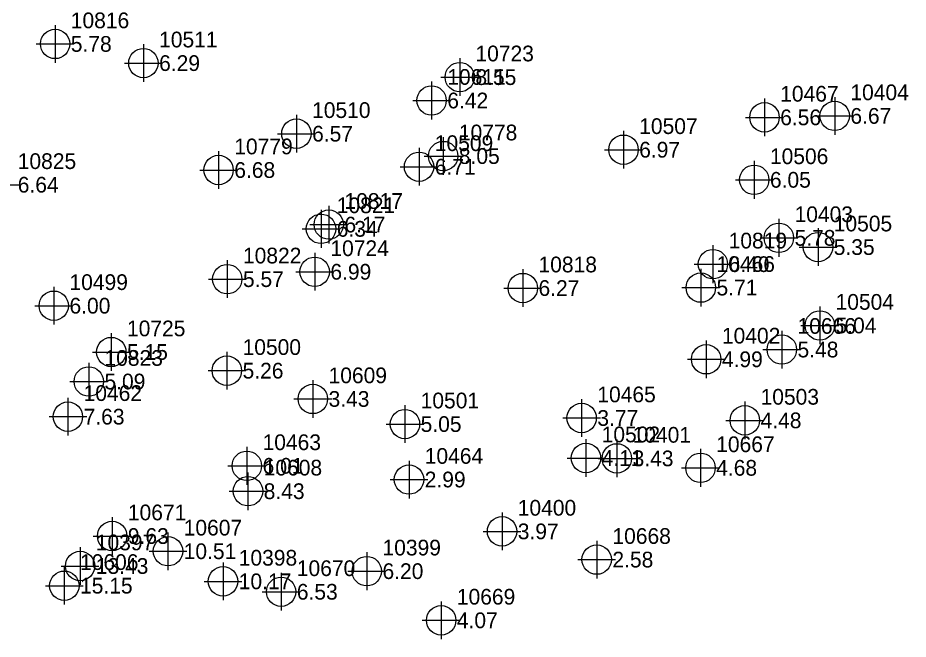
# Model space of a CAD drawing. Extents: x 2062781 to 2066835, y 358981 to 366501.
# Drawn here: x 2065140.5 to 2065282.2, y 361480.9 to 361579.8 of the extents above; entities that cross this region are included whole.
import ezdxf

# ---------------------------------------------------------------- set-up
doc = ezdxf.new("R2010")
doc.units = 0
for name, color, linetype in [('COGO Default Point Elevation', 7, 'Continuous'), ('COGO Default Point Number', 7, 'Continuous'), ('Exist DTM Regular Point Underwater CELL', 7, 'Continuous')]:
    doc.layers.add(name, color=color, linetype=linetype)

msp = doc.modelspace()

# ---------------------------------------------------------------- linework, layer by layer
at = {"layer": 'Exist DTM Regular Point Underwater CELL'}
for points in [[(2065146.48, 361578.65), (2065146.48, 361575.65)], [(2065143.48, 361575.65), (2065146.48, 361575.65)], [(2065146.48, 361575.65), (2065149.48, 361575.65)], [(2065146.48, 361575.65), (2065146.48, 361572.65)], [(2065160.53, 361575.6), (2065160.53, 361572.6)], [(2065157.53, 361572.6), (2065160.53, 361572.6)], [(2065160.53, 361572.6), (2065163.53, 361572.6)], [(2065160.53, 361572.6), (2065160.53, 361569.6)], [(2065210.86, 361573.37), (2065210.86, 361570.37)], [(2065206.38, 361569.65), (2065206.38, 361566.65)], [(2065207.86, 361570.37), (2065210.86, 361570.37)], [(2065210.86, 361570.37), (2065213.86, 361570.37)], [(2065210.86, 361570.37), (2065210.86, 361567.37)], [(2065259.34, 361566.97), (2065259.34, 361563.97)], [(2065270.51, 361567.2), (2065270.51, 361564.2)], [(2065203.38, 361566.65), (2065206.38, 361566.65)], [(2065206.38, 361566.65), (2065209.38, 361566.65)], [(2065206.38, 361566.65), (2065206.38, 361563.65)], [(2065184.87, 361564.37), (2065184.87, 361561.37)], [(2065256.34, 361563.97), (2065259.34, 361563.97)], [(2065259.34, 361563.97), (2065262.34, 361563.97)], [(2065259.34, 361563.97), (2065259.34, 361560.97)], [(2065267.51, 361564.2), (2065270.51, 361564.2)], [(2065270.51, 361564.2), (2065273.51, 361564.2)], [(2065270.51, 361564.2), (2065270.51, 361561.2)], [(2065181.87, 361561.37), (2065184.87, 361561.37)], [(2065184.87, 361561.37), (2065187.87, 361561.37)], [(2065184.87, 361561.37), (2065184.87, 361558.37)], [(2065236.91, 361561.82), (2065236.91, 361558.82)], [(2065208.22, 361560.81), (2065208.22, 361557.81)], [(2065172.49, 361558.59), (2065172.49, 361555.59)], [(2065204.39, 361559.11), (2065204.39, 361556.11)], [(2065233.91, 361558.82), (2065236.91, 361558.82)], [(2065236.91, 361558.82), (2065239.91, 361558.82)], [(2065236.91, 361558.82), (2065236.91, 361555.82)], [(2065205.22, 361557.81), (2065208.22, 361557.81)], [(2065208.22, 361557.81), (2065211.22, 361557.81)], [(2065208.22, 361557.81), (2065208.22, 361554.81)], [(2065257.71, 361557.03), (2065257.71, 361554.03)], [(2065169.49, 361555.59), (2065172.49, 361555.59)], [(2065172.49, 361555.59), (2065175.49, 361555.59)], [(2065172.49, 361555.59), (2065172.49, 361552.59)], [(2065201.39, 361556.11), (2065204.39, 361556.11)], [(2065204.39, 361556.11), (2065207.39, 361556.11)], [(2065204.39, 361556.11), (2065204.39, 361553.11)], [(2065138.04, 361553.25), (2065141.04, 361553.25)], [(2065254.71, 361554.03), (2065257.71, 361554.03)], [(2065257.71, 361554.03), (2065260.71, 361554.03)], [(2065257.71, 361554.03), (2065257.71, 361551.03)], [(2065190.02, 361549.91), (2065190.02, 361546.91)], [(2065188.79, 361549.23), (2065188.79, 361546.23)], [(2065261.63, 361547.8), (2065261.63, 361544.8)], [(2065185.79, 361546.23), (2065188.79, 361546.23)], [(2065187.02, 361546.91), (2065190.02, 361546.91)], [(2065188.79, 361546.23), (2065191.79, 361546.23)], [(2065188.79, 361546.23), (2065188.79, 361543.23)], [(2065190.02, 361546.91), (2065193.02, 361546.91)], [(2065190.02, 361546.91), (2065190.02, 361543.91)], [(2065267.86, 361546.33), (2065267.86, 361543.33)], [(2065258.63, 361544.8), (2065261.63, 361544.8)], [(2065261.63, 361544.8), (2065264.63, 361544.8)], [(2065261.63, 361544.8), (2065261.63, 361541.8)], [(2065251.14, 361543.61), (2065251.14, 361540.61)], [(2065264.86, 361543.33), (2065267.86, 361543.33)], [(2065267.86, 361543.33), (2065270.86, 361543.33)], [(2065267.86, 361543.33), (2065267.86, 361540.33)], [(2065187.78, 361542.4), (2065187.78, 361539.4)], [(2065173.87, 361541.23), (2065173.87, 361538.23)], [(2065248.14, 361540.61), (2065251.14, 361540.61)], [(2065249.21, 361539.88), (2065249.21, 361536.88)], [(2065251.14, 361540.61), (2065254.14, 361540.61)], [(2065251.14, 361540.61), (2065251.14, 361537.61)], [(2065184.78, 361539.4), (2065187.78, 361539.4)], [(2065187.78, 361539.4), (2065190.78, 361539.4)], [(2065187.78, 361539.4), (2065187.78, 361536.4)], [(2065220.89, 361539.81), (2065220.89, 361536.81)], [(2065170.87, 361538.23), (2065173.87, 361538.23)], [(2065173.87, 361538.23), (2065176.87, 361538.23)], [(2065173.87, 361538.23), (2065173.87, 361535.23)], [(2065146.27, 361537), (2065146.27, 361534)], [(2065217.89, 361536.81), (2065220.89, 361536.81)], [(2065220.89, 361536.81), (2065223.89, 361536.81)], [(2065220.89, 361536.81), (2065220.89, 361533.81)], [(2065246.21, 361536.88), (2065249.21, 361536.88)], [(2065249.21, 361536.88), (2065252.21, 361536.88)], [(2065249.21, 361536.88), (2065249.21, 361533.88)], [(2065143.27, 361534), (2065146.27, 361534)], [(2065146.27, 361534), (2065149.27, 361534)], [(2065146.27, 361534), (2065146.27, 361531)], [(2065268.15, 361533.86), (2065268.15, 361530.86)], [(2065262.1, 361530.03), (2065262.1, 361527.03)], [(2065265.15, 361530.86), (2065268.15, 361530.86)], [(2065268.15, 361530.86), (2065271.15, 361530.86)], [(2065268.15, 361530.86), (2065268.15, 361527.86)], [(2065155.42, 361529.63), (2065155.42, 361526.63)], [(2065250.07, 361528.48), (2065250.07, 361525.48)], [(2065152.42, 361526.63), (2065155.42, 361526.63)], [(2065155.42, 361526.63), (2065158.42, 361526.63)], [(2065155.42, 361526.63), (2065155.42, 361523.63)], [(2065173.81, 361526.67), (2065173.81, 361523.67)], [(2065259.1, 361527.03), (2065262.1, 361527.03)], [(2065262.1, 361527.03), (2065265.1, 361527.03)], [(2065262.1, 361527.03), (2065262.1, 361524.03)], [(2065151.84, 361524.94), (2065151.84, 361521.94)], [(2065247.07, 361525.48), (2065250.07, 361525.48)], [(2065250.07, 361525.48), (2065253.07, 361525.48)], [(2065250.07, 361525.48), (2065250.07, 361522.48)], [(2065170.81, 361523.67), (2065173.81, 361523.67)], [(2065173.81, 361523.67), (2065176.81, 361523.67)], [(2065173.81, 361523.67), (2065173.81, 361520.67)], [(2065148.84, 361521.94), (2065151.84, 361521.94)], [(2065151.84, 361521.94), (2065154.84, 361521.94)], [(2065151.84, 361521.94), (2065151.84, 361518.94)], [(2065187.49, 361522.17), (2065187.49, 361519.17)], [(2065148.52, 361519.35), (2065148.52, 361516.35)], [(2065184.49, 361519.17), (2065187.49, 361519.17)], [(2065187.49, 361519.17), (2065190.49, 361519.17)], [(2065187.49, 361519.17), (2065187.49, 361516.17)], [(2065230.25, 361519.14), (2065230.25, 361516.14)], [(2065256.22, 361518.76), (2065256.22, 361515.76)], [(2065202.14, 361518.17), (2065202.14, 361515.17)], [(2065145.52, 361516.35), (2065148.52, 361516.35)], [(2065148.52, 361516.35), (2065151.52, 361516.35)], [(2065148.52, 361516.35), (2065148.52, 361513.35)], [(2065227.25, 361516.14), (2065230.25, 361516.14)], [(2065230.25, 361516.14), (2065233.25, 361516.14)], [(2065230.25, 361516.14), (2065230.25, 361513.14)], [(2065199.14, 361515.17), (2065202.14, 361515.17)], [(2065202.14, 361515.17), (2065205.14, 361515.17)], [(2065202.14, 361515.17), (2065202.14, 361512.17)], [(2065253.22, 361515.76), (2065256.22, 361515.76)], [(2065256.22, 361515.76), (2065259.22, 361515.76)], [(2065256.22, 361515.76), (2065256.22, 361512.76)], [(2065230.94, 361512.77), (2065230.94, 361509.77)], [(2065235.86, 361512.71), (2065235.86, 361509.71)], [(2065176.99, 361511.53), (2065176.99, 361508.53)], [(2065249.16, 361511.21), (2065249.16, 361508.21)], [(2065202.79, 361509.34), (2065202.79, 361506.34)], [(2065227.94, 361509.77), (2065230.94, 361509.77)], [(2065230.94, 361509.77), (2065233.94, 361509.77)], [(2065230.94, 361509.77), (2065230.94, 361506.77)], [(2065232.86, 361509.71), (2065235.86, 361509.71)], [(2065235.86, 361509.71), (2065238.86, 361509.71)], [(2065235.86, 361509.71), (2065235.86, 361506.71)], [(2065173.99, 361508.53), (2065176.99, 361508.53)], [(2065176.99, 361508.53), (2065179.99, 361508.53)], [(2065176.99, 361508.53), (2065176.99, 361505.53)], [(2065177.17, 361507.49), (2065177.17, 361504.49)], [(2065246.16, 361508.21), (2065249.16, 361508.21)], [(2065249.16, 361508.21), (2065252.16, 361508.21)], [(2065249.16, 361508.21), (2065249.16, 361505.21)], [(2065199.79, 361506.34), (2065202.79, 361506.34)], [(2065202.79, 361506.34), (2065205.79, 361506.34)], [(2065202.79, 361506.34), (2065202.79, 361503.34)], [(2065174.17, 361504.49), (2065177.17, 361504.49)], [(2065177.17, 361504.49), (2065180.17, 361504.49)], [(2065177.17, 361504.49), (2065177.17, 361501.49)], [(2065155.56, 361500.36), (2065155.56, 361497.36)], [(2065217.59, 361501.1), (2065217.59, 361498.1)], [(2065164.44, 361497.94), (2065164.44, 361494.94)], [(2065214.59, 361498.1), (2065217.59, 361498.1)], [(2065217.59, 361498.1), (2065220.59, 361498.1)], [(2065217.59, 361498.1), (2065217.59, 361495.1)], [(2065152.56, 361497.36), (2065155.56, 361497.36)], [(2065155.56, 361497.36), (2065158.56, 361497.36)], [(2065155.56, 361497.36), (2065155.56, 361494.36)], [(2065232.65, 361496.61), (2065232.65, 361493.61)], [(2065150.46, 361495.59), (2065150.46, 361492.59)], [(2065161.44, 361494.94), (2065164.44, 361494.94)], [(2065164.44, 361494.94), (2065167.44, 361494.94)], [(2065164.44, 361494.94), (2065164.44, 361491.94)], [(2065196.07, 361494.77), (2065196.07, 361491.77)], [(2065173.2, 361493.15), (2065173.2, 361490.15)], [(2065229.65, 361493.61), (2065232.65, 361493.61)], [(2065232.65, 361493.61), (2065235.65, 361493.61)], [(2065232.65, 361493.61), (2065232.65, 361490.61)], [(2065147.46, 361492.59), (2065150.46, 361492.59)], [(2065147.95, 361492.45), (2065147.95, 361489.45)], [(2065150.46, 361492.59), (2065153.46, 361492.59)], [(2065150.46, 361492.59), (2065150.46, 361489.59)], [(2065193.07, 361491.77), (2065196.07, 361491.77)], [(2065196.07, 361491.77), (2065199.07, 361491.77)], [(2065196.07, 361491.77), (2065196.07, 361488.77)], [(2065182.44, 361491.49), (2065182.44, 361488.49)], [(2065144.95, 361489.45), (2065147.95, 361489.45)], [(2065147.95, 361489.45), (2065150.95, 361489.45)], [(2065147.95, 361489.45), (2065147.95, 361486.45)], [(2065170.2, 361490.15), (2065173.2, 361490.15)], [(2065173.2, 361490.15), (2065176.2, 361490.15)], [(2065173.2, 361490.15), (2065173.2, 361487.15)], [(2065179.44, 361488.49), (2065182.44, 361488.49)], [(2065182.44, 361488.49), (2065185.44, 361488.49)], [(2065182.44, 361488.49), (2065182.44, 361485.49)], [(2065207.9, 361486.95), (2065207.9, 361483.95)], [(2065204.9, 361483.95), (2065207.9, 361483.95)], [(2065207.9, 361483.95), (2065210.9, 361483.95)], [(2065207.9, 361483.95), (2065207.9, 361480.95)]]:
    msp.add_lwpolyline(points, dxfattribs=at)
for centre in [(2065146.48, 361575.65), (2065160.53, 361572.6), (2065210.86, 361570.37), (2065206.38, 361566.65), (2065259.34, 361563.97), (2065270.51, 361564.2), (2065184.87, 361561.37), (2065236.91, 361558.82), (2065208.22, 361557.81), (2065204.39, 361556.11), (2065172.49, 361555.59), (2065257.71, 361554.03), (2065188.79, 361546.23), (2065190.02, 361546.91), (2065261.63, 361544.8), (2065267.86, 361543.33), (2065251.14, 361540.61), (2065187.78, 361539.4), (2065173.87, 361538.23), (2065220.89, 361536.81), (2065249.21, 361536.88), (2065146.27, 361534), (2065268.15, 361530.86), (2065155.42, 361526.63), (2065262.1, 361527.03), (2065250.07, 361525.48), (2065173.81, 361523.67), (2065151.84, 361521.94), (2065187.49, 361519.17), (2065148.52, 361516.35), (2065202.14, 361515.17), (2065230.25, 361516.14), (2065256.22, 361515.76), (2065230.94, 361509.77), (2065235.86, 361509.71), (2065176.99, 361508.53), (2065249.16, 361508.21), (2065202.79, 361506.34), (2065177.17, 361504.49), (2065217.59, 361498.1), (2065155.56, 361497.36), (2065164.44, 361494.94), (2065150.46, 361492.59), (2065232.65, 361493.61), (2065196.07, 361491.77), (2065147.95, 361489.45), (2065173.2, 361490.15), (2065182.44, 361488.49), (2065207.9, 361483.95)]:
    msp.add_circle(centre, 2.34, dxfattribs=at)

# ---------------------------------------------------------------- texts
at = {"layer": 'COGO Default Point Elevation'}
for s, p in [('5.78', (2065148.98, 361574.4)), ('6.29', (2065163.03, 361571.35)), ('8.55', (2065213.36, 361569.12)), ('6.42', (2065208.88, 361565.4)), ('6.67', (2065273.01, 361562.95)), ('6.56', (2065261.84, 361562.72)), ('6.57', (2065187.37, 361560.12)), ('6.97', (2065239.41, 361557.57)), ('8.05', (2065210.72, 361556.56)), ('6.68', (2065174.99, 361554.34)), ('6.71', (2065206.89, 361554.86)), ('6.64', (2065140.54, 361552)), ('6.05', (2065260.21, 361552.78)), ('6.34', (2065191.29, 361544.98)), ('6.17', (2065192.52, 361545.66)), ('5.78', (2065264.13, 361543.55)), ('5.35', (2065270.36, 361542.08)), ('6.40', (2065253.64, 361539.36)), ('6.99', (2065190.28, 361538.15)), ('5.57', (2065176.37, 361536.98)), ('6.27', (2065223.39, 361535.56)), ('5.71', (2065251.71, 361535.63)), ('6.00', (2065148.77, 361532.75)), ('5.04', (2065270.65, 361529.61)), ('5.15', (2065157.92, 361525.39)), ('5.48', (2065264.6, 361525.78)), ('4.99', (2065252.57, 361524.23)), ('5.26', (2065176.31, 361522.42)), ('5.09', (2065154.34, 361520.69)), ('3.43', (2065189.99, 361517.92)), ('7.63', (2065151.02, 361515.1)), ('3.77', (2065232.75, 361514.89)), ('5.05', (2065204.64, 361513.92)), ('4.48', (2065258.72, 361514.51)), ('4.11', (2065233.44, 361508.52)), ('3.43', (2065238.36, 361508.46)), ('6.01', (2065179.49, 361507.28)), ('4.68', (2065251.66, 361506.96)), ('2.99', (2065205.29, 361505.1)), ('8.43', (2065179.67, 361503.24)), ('3.97', (2065220.09, 361496.85)), ('9.63', (2065158.06, 361496.11)), ('10.51', (2065166.94, 361493.69)), ('2.58', (2065235.15, 361492.36)), ('13.43', (2065152.96, 361491.34)), ('6.20', (2065198.57, 361490.52)), ('15.15', (2065150.45, 361488.21)), ('10.17', (2065175.7, 361488.9)), ('6.53', (2065184.94, 361487.24)), ('4.07', (2065210.4, 361482.7))]:
    msp.add_text(s, height=2.5, dxfattribs=at).set_placement(p)
at = {"layer": 'COGO Default Point Number'}
for s, p in [('10816', (2065148.98, 361578.15)), ('10511', (2065163.03, 361575.1)), ('10723', (2065213.36, 361572.88)), ('10611', (2065208.88, 361569.15)), ('10467', (2065261.84, 361566.47)), ('10404', (2065273.01, 361566.7)), ('10510', (2065187.37, 361563.87)), ('10778', (2065210.72, 361560.31)), ('10507', (2065239.41, 361561.32)), ('10509', (2065206.89, 361558.61)), ('10779', (2065174.99, 361558.09)), ('10506', (2065260.21, 361556.53)), ('10825', (2065140.54, 361555.75)), ('10821', (2065191.29, 361548.73)), ('10817', (2065192.52, 361549.41)), ('10403', (2065264.13, 361547.3)), ('10505', (2065270.36, 361545.83)), ('10819', (2065253.64, 361543.11)), ('10724', (2065190.28, 361541.9)), ('10822', (2065176.37, 361540.73)), ('10818', (2065223.39, 361539.31)), ('10466', (2065251.71, 361539.38)), ('10499', (2065148.77, 361536.5)), ('10504', (2065270.65, 361533.36)), ('10725', (2065157.92, 361529.14)), ('10666', (2065264.6, 361529.53)), ('10402', (2065252.57, 361527.98)), ('10500', (2065176.31, 361526.17)), ('10823', (2065154.34, 361524.44)), ('10609', (2065189.99, 361521.67)), ('10462', (2065151.02, 361518.85)), ('10501', (2065204.64, 361517.67)), ('10465', (2065232.75, 361518.64)), ('10503', (2065258.72, 361518.26)), ('10502', (2065233.44, 361512.27)), ('10401', (2065238.36, 361512.21)), ('10463', (2065179.49, 361511.03)), ('10667', (2065251.66, 361510.71)), ('10464', (2065205.29, 361508.85)), ('10608', (2065179.67, 361506.99)), ('10400', (2065220.09, 361500.6)), ('10671', (2065158.06, 361499.86)), ('10607', (2065166.94, 361497.44)), ('10397', (2065152.96, 361495.09)), ('10668', (2065235.15, 361496.11)), ('10399', (2065198.57, 361494.27)), ('10398', (2065175.7, 361492.65)), ('10606', (2065150.45, 361491.96)), ('10670', (2065184.94, 361490.99)), ('10669', (2065210.4, 361486.45))]:
    msp.add_text(s, height=2.5, dxfattribs=at).set_placement(p)

doc.saveas('drawing.dxf')
